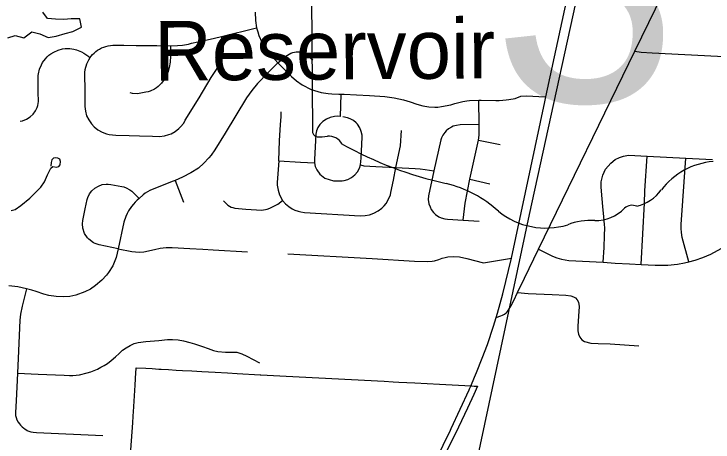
# Model space of a CAD drawing. Extents: x 114604 to 551442, y 316898 to 567001.
# Drawn here: x 224171 to 230034, y 455370 to 458964 of the extents above; entities that cross this region are included whole.
import ezdxf

# ---------------------------------------------------------------- set-up
doc = ezdxf.new("R2010")
doc.units = 0
for name, color, linetype in [('_CIVIL_CONSTRUCTION', 7, 'Continuous'), ('GE_P_Alignment_1000_Bearings', 7, 'Continuous'), ('GE_P_Alignment_1000_Cardinal_Points', 7, 'Continuous'), ('GE_P_Alignment_100_Stations', 7, 'Continuous'), ('GE_P_Alignment_500_Bearings', 7, 'Continuous'), ('GE_P_Alignment_500_Curve_Data', 7, 'Continuous'), ('MT_X_Edge_Line', 7, 'Continuous'), ('SN_P_Cantilever_Overhead', 7, 'Continuous')]:
    doc.layers.add(name, color=color, linetype=linetype)

msp = doc.modelspace()

# ---------------------------------------------------------------- linework, layer by layer
at = {"layer": '_CIVIL_CONSTRUCTION'}
for points in [[(228271.9, 456613.9), (228343.7, 456913.3), (228623.6, 458225.4), (228632.6, 458268.7), (229116.3, 460502.9), (229488.2, 462203.2)], [(228034.1, 455915), (228050.5, 455953.6), (228098.7, 456074.5), (228141.3, 456190), (228192.8, 456343.4), (228214.6, 456415.3), (228226, 456452.4), (228271.9, 456613.9)], [(227838.1, 455484.4), (227987.9, 455807.4), (227992.1, 455816.4), (228001.2, 455837.9), (228034.1, 455915)], [(227264.8, 454286.5), (227769.8, 455344.3), (227831.5, 455470.2), (227838.1, 455484.4)]]:
    msp.add_lwpolyline(points, dxfattribs=at)
at = {"layer": 'GE_P_Alignment_1000_Bearings'}
msp.add_lwpolyline([(226780, 449260.9), (227372, 451998.2), (228493.8, 457281.6), (229748.5, 463013.5), (231131.5, 469427.4), (232050.9, 473605.1), (232281.6, 474116.9), (232537.2, 474624.4), (232878.6, 475119.9), (233175.5, 475473), (233592, 475928.6), (234287.2, 476526.2), (236117, 478006.2)], dxfattribs=at)
at = {"layer": 'GE_P_Alignment_1000_Cardinal_Points'}
for p, q in [((226908.4, 458102.7), (226915.7, 458290.4)), ((228065.4, 457903), (228249.7, 457866.6)), ((229805.3, 457752.7), (230029.5, 457741.4)), ((227995.2, 457576.3), (228162.6, 457537.9)), ((225522.6, 457566.3), (225591.3, 457385.1))]:
    msp.add_line(p, q, dxfattribs=at)
for points in [[(226193.7, 458977.8), (226197.4, 458909.5), (226205.9, 458846.3), (226215.2, 458813.1), (226225.5, 458784.3), (226250.5, 458728.4), (226281.2, 458675.5), (226316.1, 458627.8), (226384.5, 458553.6), (226498.8, 458440.1), (226541.6, 458401.4), (226588.4, 458367.6), (226662.8, 458330.9), (226748.3, 458305.4), (226807.1, 458296.2), (226836.8, 458294), (226895.2, 458291.4), (226915.7, 458290.4), (226939.6, 458289.3), (227044, 458283.6), (227152.4, 458278.6), (227281.8, 458271), (227360.3, 458260.6), (227437.7, 458243.9), (227494.3, 458226.6), (227550.3, 458207.7), (227599.9, 458192.1), (227650, 458183.4), (227700.8, 458181.1), (227726.1, 458182.3), (227757.1, 458186), (227835.6, 458201.7), (227868, 458211.9), (227900.8, 458220.7), (227934.1, 458227.8), (227967.6, 458233.5), (227992.6, 458236.6), (228068.8, 458240), (228090.4, 458240.9), (228212.7, 458237.4), (228241.1, 458237.5), (228269.5, 458239.3), (228297.7, 458242.7), (228320, 458246.5), (228374.7, 458254.7), (228422.9, 458274.5), (228470.9, 458277.2), (228522.1, 458274.9), (228573.5, 458270.4), (228632.6, 458268.7)], [(224808.1, 458597), (224828.6, 458622.2), (224842.3, 458635.5), (224857.1, 458647.6), (224871.9, 458658.7), (224888.4, 458669.2), (224905.8, 458678.3), (224923.8, 458685.9), (224942.4, 458692), (224961.4, 458696.5), (224980.8, 458699.6), (225000.3, 458701), (225092.5, 458701.8), (225195.9, 458700.4), (225370, 458698.7), (225482.7, 458697.1), (225540.8, 458700), (225583.2, 458702.3), (225634.7, 458710.8), (225659.9, 458717.4), (225765.1, 458742.1), (225853.8, 458760.7), (225910.8, 458775), (226205.9, 458846.3)], [(224808.1, 458597), (224794.9, 458576.2), (224786.3, 458559.2), (224779.2, 458541.5), (224766.1, 458494.3), (224762.7, 458475.9), (224764.1, 458305.5), (224764.4, 458187.4), (224769.1, 458148), (224780.1, 458109.8), (224797.1, 458074), (224819.6, 458041.3), (224842.3, 458017), (224873.8, 457992), (224908.9, 457972.3), (224946.6, 457958.4), (224969.8, 457953.1), (225026, 457947.4), (225137.6, 457943.7), (225223.2, 457941.1), (225333.8, 457937.9), (225392.3, 457936.4), (225431.8, 457940.4), (225470.1, 457950.7), (225488.5, 457958.1), (225523.3, 457977.3), (225554.5, 458001.8), (225568.6, 458015.8), (225594, 458048.2), (225607.6, 458071), (225723.1, 458259.4), (225824.2, 458429.7), (225885.6, 458523), (225907.6, 458566.8), (225915, 458585.1), (225925, 458623.2), (225928.8, 458662.4), (225928.3, 458682.1), (225926.2, 458701.7), (225924.2, 458713.7), (225910.8, 458775)], [(225482.7, 458697.1), (225483.4, 458609.6), (225480, 458558.9), (225473.3, 458514.9), (225460.5, 458472.3), (225441.6, 458432), (225430.1, 458413), (225407.5, 458382.7), (225394.3, 458368.6), (225380, 458355.7), (225364.7, 458344), (225348.5, 458333.6), (225313.7, 458317), (225295.4, 458310.9), (225276.7, 458306.4), (225206.2, 458293.2), (225165.3, 458297.5), (225144.6, 458301.4)], [(224223.5, 458063.3), (224241.1, 458067.5), (224274.8, 458080.6), (224305.7, 458099.3), (224331.8, 458122.6), (224351.5, 458149.3), (224365.7, 458179.1), (224370.6, 458195), (224375.7, 458227.7), (224373.8, 458307.9), (224373.3, 458447), (224375.2, 458461), (224385, 458500.4), (224400.8, 458537.9), (224410.9, 458555.6), (224435, 458588.3), (224449, 458603.1), (224464, 458616.8), (224480.1, 458629.3), (224504, 458644), (224540.4, 458660.2), (224578.9, 458670.3), (224598.7, 458673), (224638.5, 458673.7), (224673.8, 458667.6), (224694.9, 458661.9), (224735.7, 458645.9), (224755.1, 458635.7), (224773.7, 458624.1), (224791.4, 458611.2), (224808.1, 458597)], [(226384.5, 458553.6), (226449.4, 458610.9), (226493.7, 458636.1), (226509.8, 458641.6), (226537.3, 458647.3), (226579.8, 458646.2), (226604.5, 458637.2), (226621.6, 458626.6), (226676.6, 458580.2)], [(229378.7, 458650.2), (229431.7, 458643.9), (229522.2, 458637.6), (231057.2, 458559.4)], [(226384.5, 458553.6), (226303.8, 458471.5), (226213.9, 458379.7), (226165.2, 458321.3), (226142.7, 458290.6), (226121.5, 458259), (226030.4, 458112.2), (225940.8, 457962.8), (225855.4, 457822.2), (225825.3, 457778.9), (225806.2, 457755), (225764.1, 457710.4), (225717.7, 457670.5), (225654.9, 457630.9), (225584.9, 457594), (225522.6, 457566.3), (225496.6, 457558), (225309.5, 457480.8), (225289.9, 457470.2), (225271.1, 457458.1), (225253.2, 457444.8), (225220.5, 457414.5), (225204.9, 457401.1), (225187.8, 457384.7), (225172, 457367.1), (225157.4, 457348.6), (225132.2, 457309.9), (225120, 457287.3), (225109.2, 457264), (225092.1, 457215.7), (225044.3, 456993.4), (225028.8, 456919.9), (224999.7, 456850.6), (224963.8, 456794), (224946.5, 456771.4), (224908.3, 456729.1), (224854.5, 456683), (224812, 456653.8), (224766.1, 456630.1), (224688, 456603), (224638.1, 456592.4), (224587.4, 456588.1), (224523.7, 456591.2), (224462.3, 456601.1), (224421.9, 456611.2), (224358, 456634.1), (224320, 456645.8), (224275.4, 456657), (224202.2, 456672.7), (224128.7, 456682.5)], [(227938.4, 457231.6), (227953.6, 457374.5), (227995.2, 457576.3), (228065.4, 457903), (228072.2, 457947.2), (228072, 458037.2), (228068.8, 458240)], [(226391.1, 457730.1), (226398.1, 457902.6), (226405.2, 458032.5), (226410.7, 458103.3), (226411, 458141.5)], [(226908.4, 458102.7), (226883.7, 458104.7), (226858.2, 458103.7), (226823.8, 458095.5), (226791.5, 458081.3), (226762.2, 458061.5), (226736.9, 458036.8), (226719.6, 458011.8), (226708, 457983.9), (226702.5, 457955.8), (226697.2, 457848.9), (226689.9, 457741.9), (226690.2, 457713.2), (226697, 457682.7), (226709.8, 457655.5), (226736.7, 457619.8), (226762.7, 457596.4), (226778.6, 457585.8), (226851.7, 457564.2), (226921.9, 457562.4), (226938.9, 457565.2), (226971.7, 457575.5), (227002, 457591.7), (227028.9, 457613.2), (227051.3, 457639.3), (227068.5, 457669.2), (227077.8, 457696), (227081.8, 457752.4), (227091.9, 457928.4), (227090.8, 457945.2), (227083.9, 457978.2), (227070.8, 458009.3), (227052.2, 458037.4), (227040.9, 458049.9), (227017.4, 458069.5), (226990.3, 458083.8), (226968.7, 458091.3), (226929.2, 458100.9)], [(228072, 458037.2), (227912.4, 458032.2), (227881.8, 458028.8), (227855.4, 458021.1), (227839.4, 458014), (227816.4, 458000.2), (227795.8, 457982.9), (227783, 457969.2), (227767.5, 457947.1), (227755.6, 457923.5), (227750.2, 457908.4), (227692.1, 457648), (227646.7, 457438.4), (227645.5, 457404.9), (227651.2, 457369), (227660.2, 457343.3), (227670.5, 457323.5), (227690.2, 457296.8), (227706.1, 457281.2), (227733.6, 457261.9), (227753.6, 457252.2), (227785.2, 457242.8), (227807.3, 457240), (227938.4, 457231.6), (228071.3, 457224.4)], [(227374.4, 457674.3), (227412.5, 457856.7), (227420.1, 457984.3)], [(224147.9, 457313.5), (224179.2, 457322.5), (224227.8, 457356.1), (224302.7, 457417.3), (224339.6, 457452.8), (224394.9, 457509), (224425.9, 457554.2), (224450.9, 457612.1), (224478.8, 457669.1), (224495.4, 457681.9), (224526.7, 457677.2), (224546.2, 457684.2), (224556.9, 457698), (224560.6, 457726.4), (224554.6, 457743.9), (224537.9, 457753.6), (224516.4, 457756.4), (224500.7, 457752.4), (224489.1, 457739.6), (224482.4, 457718), (224480.7, 457686.7)], [(229111.5, 456880.5), (229120, 457004.4), (229124.5, 457103.7), (229125.7, 457167.2), (229124.4, 457196.6), (229117.3, 457260.1), (229110.6, 457347.7), (229103.5, 457412.9), (229095.7, 457509.1), (229095.6, 457555.8), (229108.3, 457611.1), (229132.3, 457661.8), (229175.8, 457711), (229214.4, 457742.5), (229249.9, 457759.7), (229284.1, 457769.7), (229325.5, 457777.3), (229482.8, 457770.2), (229805.3, 457752.7)], [(229432.5, 456861.5), (229460, 457375), (229461.9, 457478.9), (229482.8, 457770.2)], [(229831.3, 456883.7), (229776.2, 457087.4), (229770.2, 457128.5), (229767.9, 457161.4), (229767.7, 457195), (229805.3, 457752.7)], [(226391.1, 457730.1), (226378.2, 457548.8), (226379.2, 457527.7), (226385.9, 457485.3), (226398.8, 457444.5), (226423.9, 457398), (226449.2, 457370.2), (226476, 457346.4), (226502.8, 457328.9), (226525.8, 457318), (226553, 457307.7), (226577.2, 457301.7), (226607, 457296.5), (227074.5, 457269.6), (227115.3, 457270.7), (227153, 457277.7), (227190, 457290.8), (227225.2, 457309.9), (227256.7, 457334.4), (227275, 457352.8), (227291.6, 457373.6), (227312.2, 457407.9), (227327.5, 457445.9), (227332.8, 457465.7), (227353.5, 457569.6), (227374.4, 457674.3)], [(226391.1, 457730.1), (226573.2, 457720.8), (226690.2, 457713.2)], [(227077.8, 457696), (227104.3, 457690.2), (227205.8, 457684.5), (227374.4, 457674.3), (227534.6, 457666.1)], [(227534.6, 457666.1), (227577.4, 457664), (227619, 457658.9), (227692.1, 457648)], [(225044.3, 456993.4), (224884.9, 457025.8), (224852.9, 457035.8), (224837.7, 457043), (224797.4, 457072.8), (224786, 457085.2), (224762.4, 457121.2), (224747.9, 457166.1), (224745.3, 457202.5), (224748.1, 457230.4), (224767.4, 457326.8), (224784.5, 457407), (224789.7, 457422.9), (224804.6, 457453.1), (224824.8, 457479.8), (224849.8, 457502.2), (224878.6, 457519.5), (224911, 457530.8), (224944.8, 457535.4), (224961.9, 457535.3), (224983.9, 457532.8), (225075.1, 457516.5), (225093, 457511.3), (225110.4, 457504.6), (225143.1, 457486.9), (225158.2, 457476), (225179.3, 457456.9), (225220.5, 457414.5)], [(225927.5, 457394.3), (225951.8, 457368.9), (225965.3, 457358.4), (225978.5, 457350.1), (225992.5, 457343.1), (226007.1, 457337.7), (226022.2, 457333.8), (226115.7, 457324.3), (226249, 457317.6), (226264.1, 457318.5), (226279, 457320.9), (226293.6, 457325), (226317.1, 457333.6), (226340, 457343.7), (226383.7, 457368.1), (226423.9, 457398)], [(225044.3, 456993.4), (225159, 456968.3), (225219.6, 456963.1), (225260.8, 456967.4), (225348.5, 456987.3), (225397.1, 456999), (225446.7, 457004.4), (225496.7, 457003.4), (225644.2, 456995.7), (225753.5, 456989.5), (225841.8, 456982.8), (226129.2, 456966.3)], [(228568.8, 456989.6), (228602.4, 456972.8), (228688.6, 456931.2), (228722.8, 456916.7), (228762.9, 456904.6), (228823.9, 456894.2), (229111.5, 456880.5), (229213, 456873.1), (229332.6, 456866.5), (229432.5, 456861.5), (229548.3, 456854.2), (229582.5, 456853.7), (229654.8, 456855.9), (229734.9, 456863.2), (229795.5, 456874.6), (229831.3, 456883.7), (229883, 456896.9), (229948.2, 456919.7), (230016.6, 456948.1), (230102, 456995.1)], [(226467.7, 456951), (227174.9, 456910.4), (227530.3, 456889.3), (227637.3, 456884.5), (227677.1, 456887.4), (227696.7, 456891.2), (227734.7, 456903.5), (227763.4, 456913.5), (227786.5, 456919.5), (227810, 456923.9), (227857.6, 456928), (227907.2, 456925.4), (227968, 456912.1), (228108.5, 456874.9), (228343.7, 456913.3)], [(224275.4, 456657), (224239.7, 456511.7), (224225.4, 456442.2), (224220, 456394.2), (224207.1, 456134.6), (224199, 455947.7), (224187.7, 455715.5), (224183.3, 455618.4), (224184.7, 455593.2), (224189.3, 455575.2), (224195.8, 455557.7), (224205.6, 455538.2), (224215.8, 455522.6), (224225.6, 455510.5), (224238.6, 455497.1), (224253, 455485.2), (224260.6, 455479.8), (224282.3, 455467.5), (224287, 455465.4)], [(228394.7, 456625.5), (228484.7, 456617.4), (228684.8, 456607.6), (228798.7, 456602.7), (228842.1, 456597.3), (228864.3, 456589.9), (228879.2, 456581.3), (228895.6, 456563.1), (228905.7, 456543), (228910.7, 456508.7), (228906.7, 456427.7), (228900.1, 456341.4), (228901, 456303.3), (228906.5, 456275), (228917, 456250), (228933.8, 456228.3), (228957.2, 456213.7), (229008.1, 456201.1), (229070.9, 456196.7), (229170, 456195), (229411.5, 456178.3)], [(224199, 455947.7), (224374.8, 455940.8), (224590.9, 455930.3), (224637.6, 455928.7), (224664.9, 455929.4), (224692, 455931.7), (224719, 455935.6), (224785, 455950.9), (224814.8, 455960.1), (224842.8, 455970.3), (224871.4, 455983.1), (224899.4, 455997.3), (224926.6, 456012.9), (224954, 456030.7), (224985.2, 456054.9), (225021.9, 456085.7), (225052.3, 456113.4), (225081.4, 456140.3), (225110.6, 456161), (225144.2, 456181.6), (225179.2, 456195.9), (225212.9, 456205.7), (225275.7, 456213.9), (225384.5, 456223.5), (225457.4, 456229.8), (225500.4, 456230), (225547.8, 456226.7), (225592.4, 456219.9), (225645.9, 456206.9), (225686, 456193.3), (225752.7, 456171.7), (225798.8, 456154.3), (225845, 456139.3), (225879.7, 456131.5), (225946, 456124.7), (225983.1, 456125.8), (226039.2, 456123.9), (226081.5, 456111.6), (226122.9, 456090.9), (226231.2, 456035.9)], [(224287, 455465.4), (224296.5, 455461.3), (224311.3, 455456.5), (224332.6, 455451.9), (224360.7, 455448.7), (224915.8, 455424.9)]]:
    msp.add_lwpolyline(points, dxfattribs=at)
at = {"layer": 'GE_P_Alignment_100_Stations'}
msp.add_lwpolyline([(225150.8, 455305.9), (225166.2, 455530.1), (225170.1, 455587.4), (225174.5, 455664.8), (225174.7, 455667.8), (225186.6, 455847.4), (225193.8, 455954.3), (225195.8, 455984.2), (225196.4, 455993.9), (225276.1, 455990.1), (225330, 455987.6), (225386.7, 455983), (225405.3, 455981.5), (225465.6, 455978), (225530.5, 455974.3), (225584.4, 455971.3), (225662.6, 455966.8), (225745.7, 455962.1), (225859.4, 455955.6), (225961.8, 455949.8), (226042.2, 455945.2), (226236, 455934.2), (226240.4, 455933.9), (226454, 455921.8), (227274.5, 455880.2), (227351.3, 455875.8), (227399.5, 455873.2), (227532.6, 455866), (227740.8, 455854.7), (227951.5, 455843.3), (227999.4, 455841.3), (228003.8, 455841.1), (228010.5, 455840.8), (228029.1, 455839.5), (228044, 455838.5), (228051.7, 455838.1), (228059, 455837.7), (228026.4, 455768.1), (227973.4, 455655.3), (227898, 455494.1), (227650.5, 454994.7)], dxfattribs=at)
at = {"layer": 'GE_P_Alignment_500_Bearings'}
for points in [[(228452.8, 456746.9), (228568.8, 456989.6), (229378.7, 458650.2), (229668.9, 459249.2), (230356.8, 460667.5), (230882.9, 461737.6), (231004.4, 461985.7), (231182.9, 462352.8), (231471.2, 462933.6), (231589.6, 463179.4), (231843, 463658.4), (232445, 464881.6), (233074, 466127.7), (233443.8, 466866.3), (233837.9, 467658.4), (234031.8, 468064.3), (234188.3, 468389.2), (234433.5, 468893.6), (234650.3, 469338.7), (234878.2, 469806.4)], [(228214.6, 456415.3), (228254.9, 456430.5), (228269.2, 456435), (228286.1, 456443.4), (228299.8, 456454.9), (228307.9, 456464), (228314.8, 456474.1), (228338.3, 456511.8), (228363.8, 456559.2), (228394.7, 456625.5), (228452.8, 456746.9)]]:
    msp.add_lwpolyline(points, dxfattribs=at)
at = {"layer": 'GE_P_Alignment_500_Curve_Data'}
msp.add_line((226651.4, 461156), (226674.4, 457986.1), dxfattribs=at)
for centre, radius, start, end in [((226722.7, 457979.6), 48.8, 172.3732, 258.72143), ((226727.8, 458303.9), 372.5, 267.75381, 281.01867), ((226807.6, 457804.2), 134.3, 30.1632, 93.68657), ((228482.8, 460664.5), 3198.5, 240.82774, 257.61332), ((230084.8, 457120.9), 606.7, 94.81798, 142.99161), ((227558.8, 456568.4), 1000.7, 47.59899, 76.25081), ((229311.8, 457698), 357.9, 283.28804, 323.69196), ((229047.3, 457567.3), 338.3, 269.19187, 315.96412), ((229355.6, 457262.5), 95.3, 66.16658, 133.06327), ((228632.3, 457801.7), 635, 231.11521, 286.70667), ((229007.2, 456708.4), 521.8, 86.10997, 111.62479)]:
    msp.add_arc(centre, radius, start, end, dxfattribs=at)
at = {"layer": 'MT_X_Edge_Line'}
msp.add_lwpolyline([(224118.5, 458763.7), (224180.5, 458781.9), (224252.4, 458764), (224320.2, 458814.1), (224388.2, 458796.2), (224458.1, 458766.3), (224524, 458776.4), (224599.9, 458798.6), (224663.8, 458816.7), (224735.7, 458852.8), (224721.6, 458922.9), (224649.7, 458922.8), (224587.8, 458918.7), (224519.9, 458920.6), (224452, 458926.4), (224411.9, 458978.4)], dxfattribs=at)

# ---------------------------------------------------------------- texts
at = {"layer": 'GE_P_Alignment_500_Curve_Data'}
msp.add_text('3', height=2088.3, rotation=0.41485, dxfattribs=at).set_placement((228189.3, 458220.7))
at = {"layer": 'SN_P_Cantilever_Overhead'}
msp.add_text('Reservoir', height=499.97, rotation=0.4094, dxfattribs=at).set_placement((225348.2, 458403.4))

doc.saveas('drawing.dxf')
